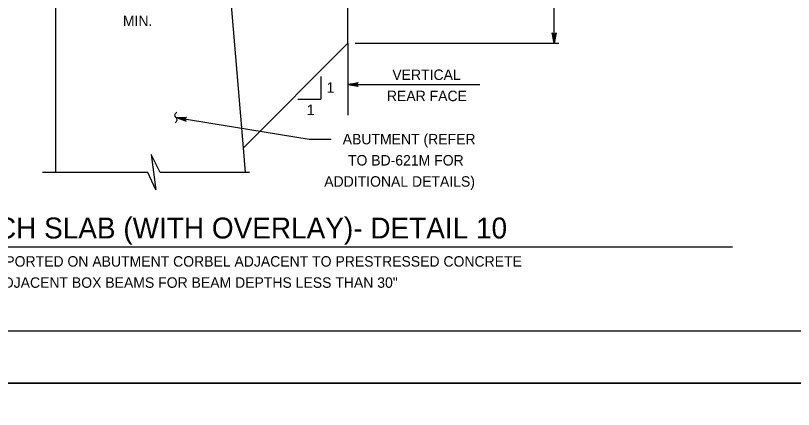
# Model space of a CAD drawing. Extents: x 636530 to 644067, y 294168 to 299122.
# Drawn here: x 640062 to 640285.2, y 296537 to 296649.9 of the extents above; entities that cross this region are included whole.
import ezdxf

# ---------------------------------------------------------------- set-up
doc = ezdxf.new("R2010")
doc.units = 0
doc.layers.add('1', color=7, linetype='Continuous')
doc.layers.add('PLT-BNDY', color=7, linetype='Continuous')

msp = doc.modelspace()

# ---------------------------------------------------------------- linework, layer by layer
at = {"layer": '1'}
for p, q in [((640127.37, 296612.01), (640119.23, 296710.56)), ((640073.51, 296604.88), (640073.51, 296708.65)), ((640157.33, 296641.98), (640157.33, 296687.7)), ((640216.51, 296641.98), (640216.51, 296687.7)), ((640127.37, 296612.01), (640157.33, 296641.98)), ((640157.33, 296641.98), (640157.33, 296621.31)), ((640159.4, 296641.98), (640217.91, 296641.98)), ((640149.58, 296632.47), (640149.58, 296625.89)), ((640157.33, 296630.12), (640195.22, 296630.12)), ((640143, 296625.89), (640149.58, 296625.89)), ((640108.04, 296620.68), (640146.2, 296614.44)), ((640146.2, 296614.44), (640152.59, 296614.44)), ((640127.95, 296604.88), (640127.37, 296612.01)), ((640099.92, 296604.88), (640069.74, 296604.88)), ((640129.11, 296604.88), (640103.44, 296604.88)), ((639992.19, 296583.57), (640267.72, 296583.57)), ((639887.78, 296559.48), (640673.78, 296559.48))]:
    msp.add_line(p, q, dxfattribs=at)
for points in [[(640216.51, 296641.98), (640215.95, 296644.96), (640216.03, 296644.85), (640216.11, 296644.73), (640216.21, 296644.67), (640216.31, 296644.61), (640216.41, 296644.6), (640216.51, 296644.58), (640216.61, 296644.6), (640216.71, 296644.61), (640216.81, 296644.67), (640216.91, 296644.73), (640216.99, 296644.85), (640217.07, 296644.96), (640216.51, 296641.98), (640216.99, 296644.85), (640216.91, 296644.73), (640216.51, 296641.98), (640216.81, 296644.67), (640216.71, 296644.61), (640216.51, 296641.98), (640216.61, 296644.6), (640216.51, 296644.58), (640216.51, 296641.98), (640216.41, 296644.6), (640216.31, 296644.61), (640216.51, 296641.98), (640216.21, 296644.67), (640216.11, 296644.73), (640216.51, 296641.98), (640216.03, 296644.85)], [(640157.33, 296630.12), (640160.32, 296630.68), (640160.2, 296630.6), (640160.09, 296630.52), (640160.03, 296630.42), (640159.97, 296630.32), (640159.95, 296630.22), (640159.93, 296630.12), (640159.95, 296630.02), (640159.97, 296629.92), (640160.03, 296629.82), (640160.09, 296629.72), (640160.2, 296629.64), (640160.32, 296629.56), (640157.33, 296630.12), (640160.2, 296629.64), (640160.09, 296629.72), (640157.33, 296630.12), (640160.03, 296629.82), (640159.97, 296629.92), (640157.33, 296630.12), (640159.95, 296630.02), (640159.93, 296630.12), (640157.33, 296630.12), (640159.95, 296630.22), (640159.97, 296630.32), (640157.33, 296630.12), (640160.03, 296630.42), (640160.09, 296630.52), (640157.33, 296630.12), (640160.2, 296630.6)], [(640108.04, 296620.68), (640111.08, 296620.75), (640110.95, 296620.69), (640110.82, 296620.63), (640110.75, 296620.54), (640110.67, 296620.45), (640110.64, 296620.35), (640110.61, 296620.26), (640110.61, 296620.16), (640110.61, 296620.05), (640110.65, 296619.95), (640110.69, 296619.84), (640110.8, 296619.74), (640110.9, 296619.64), (640108.04, 296620.68), (640110.8, 296619.74), (640110.69, 296619.84), (640108.04, 296620.68), (640110.65, 296619.95), (640110.61, 296620.05), (640108.04, 296620.68), (640110.61, 296620.16), (640110.61, 296620.26), (640108.04, 296620.68), (640110.64, 296620.35), (640110.67, 296620.45), (640108.04, 296620.68), (640110.75, 296620.54), (640110.82, 296620.63), (640108.04, 296620.68), (640110.95, 296620.69)], [(640103.44, 296604.88), (640100.9, 296610.06), (640102.28, 296599.91), (640099.92, 296604.88)]]:
    msp.add_lwpolyline(points, dxfattribs=at)
msp.add_spline([(640107.76, 296619.14), (640108.35, 296619.92), (640107.73, 296621.44), (640108.27, 296622.21)], degree=3, dxfattribs=at)
at = {"layer": 'PLT-BNDY'}
for points in [[(639847.78, 297138.48), (640688.78, 297138.48), (640688.78, 296544.48), (639847.78, 296544.48)], [(639847.78, 296544.48), (640688.78, 296544.48), (640688.78, 295950.48), (639847.78, 295950.48)]]:
    msp.add_lwpolyline(points, close=True, dxfattribs=at)

# ---------------------------------------------------------------- texts
at = {"layer": '1'}
for s, height, p in [('MIN.', 3, (640092.79, 296646.88)), ('VERTICAL', 3, (640170.11, 296631.44)), ('1', 3, (640151.22, 296627.76)), ('REAR FACE', 3, (640168.55, 296625.37)), ('1', 3, (640145.55, 296621.36)), ('ABUTMENT (REFER', 3, (640155.87, 296612.98)), ('TO BD-621M FOR', 3, (640157.37, 296606.91)), ('ADDITIONAL DETAILS)', 3, (640150.57, 296600.84)), ('TYPE 2 APPROACH SLAB (WITH OVERLAY)- DETAIL 10', 6, (639993.04, 296585.99)), ('APPROACH SLAB SUPPORTED ON ABUTMENT CORBEL ADJACENT TO PRESTRESSED CONCRETE', 3, (640015.8, 296577.92)), ('ADJACENT BOX BEAMS FOR BEAM DEPTHS LESS THAN 30"', 3, (640055.88, 296571.85))]:
    msp.add_text(s, height=height, dxfattribs=at).set_placement(p)

doc.saveas('drawing.dxf')
